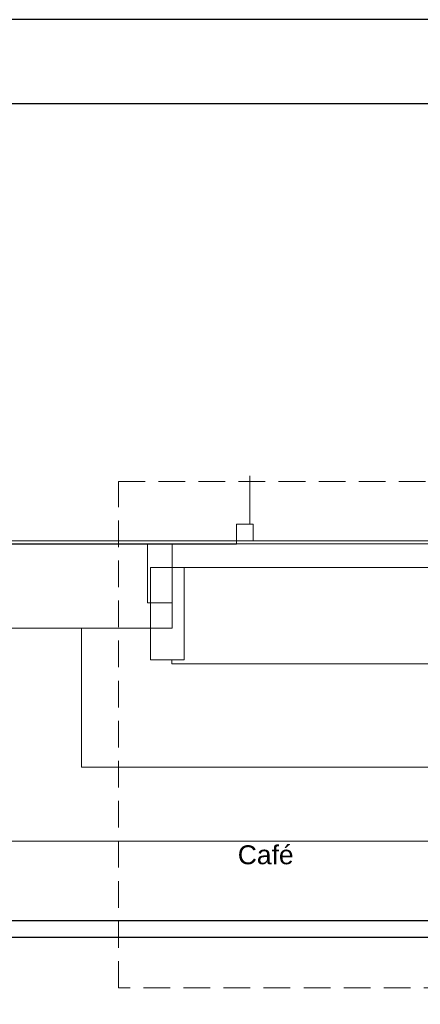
# Model space of a CAD drawing. Header units: millimetres. Extents: x 321 to 585, y -277 to 9.
# Tile 976 of 1056: x 355 to 360, y -3 to 9. Entities that reach past the tile are written whole.
import ezdxf

# ---------------------------------------------------------------- set-up
doc = ezdxf.new("R2010")
doc.units = ezdxf.units.MM
doc.header["$MEASUREMENT"] = 0
doc.linetypes.add('HIDDEN2', pattern=[0.47625, 0.3175, -0.15875])
doc.linetypes.add('NULL', pattern=[0])
for name, color, linetype, lineweight in [('Ambiente-Textos', 251, 'Continuous', 5), ('DI-Detalhes', 5, 'HIDDEN2', 9), ('IFC-Laje-Contorno', 134, 'Continuous', 5), ('IFC-Membro-Contorno', 253, 'Continuous', 5), ('IFC-Parede de cortina-Contorno', 44, 'Continuous', 5), ('IFC-Parede padrão-Contorno', 44, 'Continuous', 5), ('IFC-Parede-Contorno', 42, 'Continuous', 5), ('IFC-Pilar-Contorno', 83, 'Continuous', 5), ('IFC-Placa-Contorno', 4, 'Continuous', 5), ('TQ-Condutos', 3, 'Continuous', 25)]:
    doc.layers.add(name, color=color, linetype=linetype, lineweight=lineweight)
doc.layers.add('SEDUC_MARF', color=1, linetype='Continuous')
doc.layers.add('SEDUC_MARGG', color=7, linetype='Continuous')
doc.styles.add('Arial', font='arial.ttf')

msp = doc.modelspace()

# ---------------------------------------------------------------- linework, layer by layer
at = {"layer": 'DI-Detalhes'}
msp.add_lwpolyline([(356.347, 3.369), (364.582, 3.369), (364.582, -2.649), (356.347, -2.649), (356.347, 3.369)], dxfattribs=at)
at = {"layer": 'IFC-Laje-Contorno', "color": 7, "lineweight": 5}
for p, q in [((343.549, 2.627), (357.749, 2.627)), ((344.629, 2.664), (357.749, 2.664)), ((357.749, 2.627), (357.749, 2.664)), ((357.949, 2.664), (373.489, 2.664)), ((357.949, 2.664), (373.489, 2.664)), ((357.129, 2.348), (363.939, 2.348)), ((357.129, 2.348), (363.939, 2.348)), ((359.494, 2.349), (363.939, 2.349)), ((359.494, 2.348), (359.494, 2.349)), ((359.494, 2.348), (359.494, 2.349)), ((355.049, 1.628), (355.909, 1.628)), ((355.909, -0.027), (355.909, 1.628)), ((355.909, 1.628), (356.729, 1.628)), ((355.909, -0.027), (355.909, 1.628)), ((356.981, 1.203), (356.981, 1.249)), ((356.981, 1.203), (356.981, 1.249)), ((356.981, 1.203), (364.201, 1.203)), ((356.981, 1.203), (364.201, 1.203)), ((355.909, -0.027), (361.019, -0.027)), ((355.909, -0.027), (361.019, -0.027)), ((355.049, -0.907), (361.019, -0.907)), ((355.049, -0.907), (361.019, -0.907))]:
    msp.add_line(p, q, dxfattribs=at)
at = {"layer": 'IFC-Membro-Contorno', "lineweight": 5}
for p, q in [((357.749, 2.864), (357.849, 2.864)), ((357.749, 2.864), (357.897, 2.864)), ((357.749, 2.812), (357.749, 2.864)), ((357.749, 2.664), (357.749, 2.812)), ((357.849, 2.864), (357.889, 2.864)), ((357.897, 2.864), (357.949, 2.864)), ((357.909, 2.864), (357.929, 2.864)), ((357.929, 2.864), (357.949, 2.864)), ((357.949, 2.664), (357.949, 2.864)), ((357.949, 2.716), (357.949, 2.864)), ((357.949, 2.664), (357.949, 2.716)), ((357.749, 2.664), (357.801, 2.664)), ((357.801, 2.664), (357.949, 2.664))]:
    msp.add_line(p, q, dxfattribs=at)
at = {"layer": 'IFC-Parede de cortina-Contorno', "lineweight": 5}
msp.add_line((357.749, 2.664), (357.949, 2.664), dxfattribs=at)
at = {"layer": 'IFC-Parede padrão-Contorno', "color": 7, "lineweight": 5}
for p, q in [((352.273, 2.628), (356.986, 2.628)), ((356.986, 1.999), (356.986, 2.628)), ((356.986, 1.628), (356.986, 1.999)), ((349.002, 1.628), (356.986, 1.628))]:
    msp.add_line(p, q, dxfattribs=at)
at = {"layer": 'IFC-Parede-Contorno', "color": 7, "lineweight": 5}
for p, q in [((356.691, 2.375), (356.691, 2.628)), ((356.691, 2.628), (363.053, 2.628)), ((356.691, 1.928), (356.691, 2.375)), ((356.986, 2.349), (356.986, 2.349)), ((357.014, 2.349), (358.655, 2.349)), ((358.655, 2.349), (363.939, 2.349)), ((356.986, 1.928), (356.986, 2.029)), ((356.691, 1.928), (356.891, 1.928)), ((356.891, 1.928), (356.986, 1.928))]:
    msp.add_line(p, q, dxfattribs=at)
at = {"layer": 'IFC-Pilar-Contorno', "color": 7, "lineweight": 5}
for p, q in [((356.729, 2.103), (356.729, 2.349)), ((356.729, 2.349), (356.779, 2.349)), ((356.729, 2.349), (356.818, 2.349)), ((356.729, 2.212), (356.729, 2.349)), ((356.779, 2.349), (357.04, 2.349)), ((356.818, 2.349), (357.014, 2.349)), ((357.04, 2.349), (357.129, 2.349)), ((357.129, 1.631), (357.129, 2.349)), ((357.129, 2.103), (357.129, 2.349)), ((356.729, 1.494), (356.729, 2.212)), ((356.729, 1.386), (356.729, 2.103)), ((357.129, 1.966), (357.129, 2.103)), ((357.129, 1.249), (357.129, 1.966)), ((357.129, 1.494), (357.129, 1.631)), ((356.729, 1.249), (356.729, 1.494)), ((357.129, 1.249), (357.129, 1.494)), ((356.729, 1.249), (356.729, 1.386)), ((356.729, 1.249), (356.818, 1.249)), ((356.729, 1.249), (356.99, 1.249)), ((356.818, 1.249), (357.079, 1.249)), ((356.99, 1.249), (357.04, 1.249)), ((357.04, 1.249), (357.129, 1.249)), ((357.079, 1.249), (357.129, 1.249))]:
    msp.add_line(p, q, dxfattribs=at)
at = {"layer": 'IFC-Placa-Contorno', "lineweight": 5}
for p, q in [((357.909, 2.864), (357.909, 3.437)), ((357.894, 2.864), (357.909, 2.864))]:
    msp.add_line(p, q, dxfattribs=at)
at = {"layer": 'SEDUC_MARF', "color": 7}
msp.add_lwpolyline([(441.119, 8.86), (322.219, 8.86), (322.219, -75.24), (441.119, -75.24)], close=True, dxfattribs=at)
at = {"layer": 'SEDUC_MARGG'}
msp.add_lwpolyline([(324.719, -74.24), (440.119, -74.24), (440.119, 7.86), (324.719, 7.86), (324.719, -74.24)], dxfattribs=at)
at = {"layer": 'TQ-Condutos'}
for p, q in [((361.416, -1.853), (340.543, -1.853)), ((361.416, -2.049), (340.543, -2.049))]:
    msp.add_line(p, q, dxfattribs=at)

# ---------------------------------------------------------------- texts
at = {"layer": 'Ambiente-Textos', "color": 7, "linetype": 'NULL', "lineweight": 5, "insert": (358.098, -1.183), "char_height": 0.225, "width": 1.38771, "attachment_point": 8, "line_spacing_factor": 0.9, "style": 'Arial'}
msp.add_mtext('Café', dxfattribs=at)

doc.saveas('drawing.dxf')
